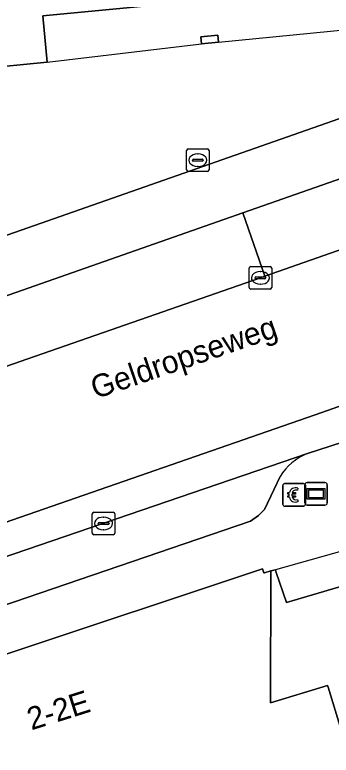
# Model space of a CAD drawing. Extents: x 161087 to 161926, y 382572 to 383873.
# Drawn here: x 161753.78 to 161767.82, y 382814.43 to 382847.32 of the extents above; entities that cross this region are included whole.
import ezdxf

# ---------------------------------------------------------------- set-up
doc = ezdxf.new("R2010")
doc.units = 0
for name, color, linetype in [('IMGEO_Betaalautomaat', 7, 'Continuous'), ('IMGEO_Fietspad_gesloten', 7, 'Continuous'), ('IMGEO_Fietspad_open', 7, 'Continuous'), ('IMGEO_Kolk', 7, 'Continuous'), ('IMGEO_Openbare_ruimte_label', 7, 'Continuous'), ('IMGEO_Pand', 7, 'Continuous'), ('IMGEO_Pand_nummerreeks', 7, 'Continuous'), ('IMGEO_Pand_overbouw', 7, 'Continuous'), ('IMGEO_Parkeervlak_open', 7, 'Continuous'), ('IMGEO_Rijbaan_lokaal_gesloten', 7, 'Continuous'), ('IMGEO_Voetpad_open', 7, 'Continuous'), ('IMGEO_Wegwijzer', 7, 'Continuous')]:
    doc.layers.add(name, color=color, linetype=linetype)

msp = doc.modelspace()

# ---------------------------------------------------------------- linework, layer by layer
at = {"layer": 'IMGEO_Betaalautomaat'}
for p, q in [((161765.756, 382826.495), (161766.597, 382826.495)), ((161766.597, 382826.495), (161765.756, 382826.495)), ((161766.68, 382826.421), (161766.68, 382825.58)), ((161766.68, 382825.58), (161766.68, 382826.421)), ((161765.681, 382825.571), (161765.681, 382826.412)), ((161765.681, 382826.412), (161765.681, 382825.571)), ((161766.343, 382826.3), (161766.326, 382826.2)), ((161765.964, 382825.959), (161765.964, 382826.027)), ((161766.085, 382826.027), (161766.085, 382825.959)), ((161766.33, 382825.794), (161766.352, 382825.707)), ((161766.606, 382825.496), (161765.765, 382825.496)), ((161765.765, 382825.496), (161766.606, 382825.496))]:
    msp.add_line(p, q, dxfattribs=at)
for points in [[(161765.964, 382826.027), (161765.895, 382826.027), (161765.895, 382826.096), (161765.974, 382826.096)], [(161766.096, 382826.096), (161766.243, 382826.096), (161766.243, 382826.027), (161766.085, 382826.027)], [(161765.969, 382825.89), (161765.895, 382825.89), (161765.895, 382825.959), (161765.964, 382825.959)], [(161766.085, 382825.959), (161766.243, 382825.959), (161766.243, 382825.89), (161766.099, 382825.89)]]:
    msp.add_lwpolyline(points, dxfattribs=at)
for centre, radius, start, end in [((161765.759, 382826.418), 0.0779, 92.4484, 184.2845), ((161765.759, 382826.418), 0.0779, 92.4484, 184.2845), ((161766.603, 382826.418), 0.0779, 2.4484, 94.2845), ((161766.603, 382826.418), 0.0779, 2.4484, 94.2845), ((161766.257, 382826.02), 0.293, 73.014, 165.0139), ((161766.263, 382826.033), 0.179, 69.3236, 159.5683), ((161766.23, 382825.945), 0.267, 191.8096, 297.0389), ((161766.263, 382825.96), 0.179, 202.7625, 291.8693), ((161765.759, 382825.574), 0.0779, 182.4484, 274.2845), ((161765.759, 382825.574), 0.0779, 182.4484, 274.2845), ((161766.603, 382825.574), 0.0779, 272.4484, 4.2845), ((161766.603, 382825.574), 0.0779, 272.4484, 4.2845)]:
    msp.add_arc(centre, radius, start, end, dxfattribs=at)
at = {"layer": 'IMGEO_Fietspad_gesloten'}
for points in [[(161770.191, 382843.404), (161741.681, 382833.418)], [(161742.093, 382830.806), (161743.191, 382831.256), (161763.899, 382838.518), (161770.624, 382840.877)]]:
    msp.add_lwpolyline(points, dxfattribs=at)
at = {"layer": 'IMGEO_Fietspad_open'}
msp.add_lwpolyline([(161770.624, 382840.877), (161763.899, 382838.518), (161764.885, 382835.707), (161777.336, 382840.072)], dxfattribs=at)
at = {"layer": 'IMGEO_Kolk'}
for p, q in [((161761.404, 382840.436), (161761.404, 382841.288)), ((161761.479, 382841.362), (161762.331, 382841.362)), ((161762.405, 382841.288), (161762.405, 382840.436)), ((161761.706, 382840.905), (161762.104, 382840.905)), ((161761.892, 382841.142), (161761.917, 382841.142)), ((161761.663, 382840.856), (161761.663, 382840.868)), ((161762.101, 382840.819), (161761.703, 382840.819)), ((161761.915, 382840.582), (161761.89, 382840.582)), ((161762.147, 382840.868), (161762.147, 382840.856)), ((161762.331, 382840.362), (161761.479, 382840.362)), ((161764.182, 382835.21), (161764.182, 382836.062)), ((161764.257, 382836.136), (161765.109, 382836.136)), ((161765.183, 382836.062), (161765.183, 382835.21)), ((161764.441, 382835.63), (161764.441, 382835.642)), ((161764.484, 382835.679), (161764.882, 382835.679)), ((161764.67, 382835.916), (161764.695, 382835.916)), ((161764.925, 382835.642), (161764.925, 382835.63)), ((161764.879, 382835.593), (161764.481, 382835.593)), ((161764.693, 382835.356), (161764.668, 382835.356)), ((161765.109, 382835.136), (161764.257, 382835.136)), ((161757.221, 382824.3), (161757.221, 382825.152)), ((161757.296, 382825.226), (161758.148, 382825.226)), ((161758.222, 382825.152), (161758.222, 382824.3)), ((161757.709, 382825.006), (161757.734, 382825.006)), ((161757.48, 382824.72), (161757.48, 382824.732)), ((161757.918, 382824.683), (161757.52, 382824.683)), ((161757.523, 382824.769), (161757.921, 382824.769)), ((161757.732, 382824.446), (161757.707, 382824.446)), ((161757.964, 382824.732), (161757.964, 382824.72)), ((161758.148, 382824.226), (161757.296, 382824.226))]:
    msp.add_line(p, q, dxfattribs=at)
for points in [[(161761.404, 382840.436), (161761.404, 382841.288)], [(161761.479, 382841.362), (161762.331, 382841.362)], [(161762.405, 382841.288), (161762.405, 382840.436)], [(161762.331, 382840.362), (161761.479, 382840.362)], [(161764.182, 382835.21), (161764.182, 382836.062)], [(161764.257, 382836.136), (161765.109, 382836.136)], [(161765.183, 382836.062), (161765.183, 382835.21)], [(161765.109, 382835.136), (161764.257, 382835.136)], [(161757.221, 382824.3), (161757.221, 382825.152)], [(161757.296, 382825.226), (161758.148, 382825.226)], [(161758.222, 382825.152), (161758.222, 382824.3)], [(161758.148, 382824.226), (161757.296, 382824.226)]]:
    msp.add_lwpolyline(points, dxfattribs=at)
for centre, radius, start, end in [((161761.481, 382841.286), 0.0765, 91.552, 178.448), ((161761.481, 382841.286), 0.0765, 91.552, 178.448), ((161762.329, 382841.286), 0.0765, 1.552, 88.448), ((161762.329, 382841.286), 0.0765, 1.552, 88.448), ((161761.703, 382840.865), 0.0403, 85.8775, 175.7526), ((161762.108, 382840.867), 0.0386, 1.7309, 96.639), ((161761.7, 382840.855), 0.0366, 178.938, 274.7102), ((161762.104, 382840.862), 0.043, 264.8664, 352.4533), ((161761.481, 382840.438), 0.0765, 181.552, 268.448), ((161761.481, 382840.438), 0.0765, 181.552, 268.448), ((161762.329, 382840.438), 0.0765, 271.552, 358.448), ((161762.329, 382840.438), 0.0765, 271.552, 358.448), ((161764.259, 382836.06), 0.0765, 91.552, 178.448), ((161764.259, 382836.06), 0.0765, 91.552, 178.448), ((161765.107, 382836.06), 0.0765, 1.552, 88.448), ((161765.107, 382836.06), 0.0765, 1.552, 88.448), ((161764.481, 382835.639), 0.0403, 85.8775, 175.7526), ((161764.478, 382835.629), 0.0366, 178.938, 274.7102), ((161764.882, 382835.636), 0.043, 264.8664, 352.4533), ((161764.886, 382835.641), 0.0386, 1.7309, 96.639), ((161764.259, 382835.212), 0.0765, 181.552, 268.448), ((161764.259, 382835.212), 0.0765, 181.552, 268.448), ((161765.107, 382835.212), 0.0765, 271.552, 358.448), ((161765.107, 382835.212), 0.0765, 271.552, 358.448), ((161757.298, 382825.15), 0.0765, 91.552, 178.448), ((161757.298, 382825.15), 0.0765, 91.552, 178.448), ((161758.146, 382825.15), 0.0765, 1.552, 88.448), ((161758.146, 382825.15), 0.0765, 1.552, 88.448), ((161757.52, 382824.729), 0.0403, 85.8775, 175.7526), ((161757.517, 382824.719), 0.0366, 178.938, 274.7102), ((161757.921, 382824.726), 0.043, 264.8664, 352.4533), ((161757.925, 382824.731), 0.0386, 1.7309, 96.639), ((161757.298, 382824.302), 0.0765, 181.552, 268.448), ((161757.298, 382824.302), 0.0765, 181.552, 268.448), ((161758.146, 382824.302), 0.0765, 271.552, 358.448), ((161758.146, 382824.302), 0.0765, 271.552, 358.448)]:
    msp.add_arc(centre, radius, start, end, dxfattribs=at)
for centre, major_axis, ratio, start_param, end_param in [((161761.891, 382840.862), (-0.387, 0.002), 0.722429, 4.712389, 7.853982), ((161761.916, 382840.862), (-0.39, 0.002), 0.717154, 1.570796, 4.712389), ((161764.669, 382835.636), (-0.387, 0.002), 0.722429, 4.712389, 7.853982), ((161764.694, 382835.636), (-0.39, 0.002), 0.717154, 1.570796, 4.712389), ((161757.708, 382824.726), (-0.387, 0.002), 0.722429, 4.712389, 7.853982), ((161757.733, 382824.726), (-0.39, 0.002), 0.717154, 1.570796, 4.712389)]:
    msp.add_ellipse(centre, major_axis=major_axis, ratio=ratio, start_param=start_param, end_param=end_param, dxfattribs=at)
at = {"layer": 'IMGEO_Pand'}
for points in [[(161755.019, 382847.28), (161784.334, 382850.091), (161783.386, 382860.014), (161786.159, 382860.279), (161786.015, 382860.932), (161785.795, 382861.925), (161781.64, 382869.915), (161750.33, 382866.789), (161750.567, 382863.13), (161751.308, 382851.707), (161751.758, 382851.736), (161752.2, 382844.92), (161755.217, 382845.219)], [(161762.826, 382846.107), (161762.796, 382846.416), (161762.04, 382846.342), (161762.07, 382846.033)], [(161774.81, 382820.403), (161774.63, 382820.361), (161773.652, 382823.531), (161769.297, 382822.242), (161765.834, 382821.218), (161765.388, 382822.546), (161765.346, 382822.671), (161765.152, 382822.617), (161765.13, 382816.764), (161767.666, 382817.533), (161767.689, 382817.455), (161768.675, 382814.202), (161771.772, 382803.981), (161779.113, 382806.206)], [(161767.527, 382813.855), (161768.675, 382814.202), (161767.689, 382817.455), (161767.666, 382817.533), (161765.13, 382816.764), (161765.152, 382822.617), (161764.869, 382822.537), (161764.841, 382822.53), (161764.78, 382822.713), (161741.914, 382815.103), (161737.983, 382813.795), (161737.9, 382813.764), (161739.444, 382809.112), (161750.203, 382808.397), (161758.096, 382808.012), (161757.768, 382809.112), (161758.841, 382809.432), (161760.805, 382810.018), (161760.931, 382809.597), (161765.771, 382811.063), (161765.144, 382813.132)]]:
    msp.add_lwpolyline(points, close=True, dxfattribs=at)
at = {"layer": 'IMGEO_Pand_overbouw'}
for points in [[(161776.863, 382847.452), (161777.628, 382847.525), (161784.52, 382848.144), (161784.334, 382850.091), (161755.019, 382847.28), (161755.217, 382845.219), (161762.07, 382846.033), (161762.826, 382846.107), (161769.449, 382846.756), (161770.223, 382846.812)], [(161773.652, 382823.531), (161774.622, 382820.343), (161774.81, 382820.403), (161773.744, 382823.924), (161773.468, 382824.848), (161773.441, 382824.94), (161765.346, 382822.671), (161765.388, 382822.546), (161765.834, 382821.218)]]:
    msp.add_lwpolyline(points, close=True, dxfattribs=at)
at = {"layer": 'IMGEO_Parkeervlak_open'}
for points in [[(161766.768, 382827.835), (161737.856, 382817.95)], [(161764.249, 382824.83), (161764.605, 382825.073), (161764.858, 382825.343), (161765.556, 382826.811)], [(161740.945, 382817.024), (161741.169, 382817.001), (161741.503, 382817.057), (161764.249, 382824.83)]]:
    msp.add_lwpolyline(points, dxfattribs=at)
msp.add_arc((161767.72, 382825.479), 2.541, 112.0018, 148.3861, dxfattribs=at)
at = {"layer": 'IMGEO_Rijbaan_lokaal_gesloten'}
for points in [[(161786.082, 382843.125), (161783.978, 382842.401), (161777.336, 382840.072), (161764.885, 382835.707), (161764.683, 382835.636), (161752.01, 382831.223), (161741.488, 382827.556), (161736.346, 382825.698), (161735.002, 382825.222), (161737.362, 382819.209), (161767.109, 382829.547), (161774.717, 382832.23), (161779.972, 382833.544), (161784.515, 382834.256), (161788.346, 382834.584), (161795.133, 382834.857), (161826.222, 382836.445), (161841.766, 382837.156)], [(161862.326, 382835.817), (161858.94, 382837.052), (161855.272, 382837.15), (161841.766, 382837.156), (161826.222, 382836.445), (161795.133, 382834.857), (161788.346, 382834.584), (161784.515, 382834.256), (161779.972, 382833.544), (161774.717, 382832.23), (161767.109, 382829.547), (161737.362, 382819.209), (161737.856, 382817.95), (161766.768, 382827.835), (161768.826, 382828.505), (161772.113, 382829.631)]]:
    msp.add_lwpolyline(points, dxfattribs=at)
at = {"layer": 'IMGEO_Voetpad_open'}
for points in [[(161777.714, 382844.949), (161784.962, 382845.502), (161786.758, 382845.61), (161787.54, 382845.621), (161787.516, 382846.12), (161787.523, 382848.445), (161784.52, 382848.144), (161784.334, 382850.091), (161755.019, 382847.28), (161755.217, 382845.219), (161752.2, 382844.92), (161742.7, 382845.123), (161742.678, 382843.14), (161742.655, 382841.135), (161741.172, 382835.713)], [(161741.859, 382834.108), (161741.681, 382833.418), (161770.191, 382843.404)], [(161764.683, 382835.636), (161764.885, 382835.707), (161763.899, 382838.518), (161743.191, 382831.256), (161742.093, 382830.806)], [(161740.413, 382830.148), (161727.398, 382824.655), (161728.389, 382822.563), (161735.002, 382825.222), (161736.346, 382825.698), (161741.488, 382827.556), (161752.01, 382831.223), (161764.683, 382835.636)], [(161780.839, 382831.816), (161780.96, 382831.331), (161777.608, 382830.636), (161774.275, 382829.772), (161772.234, 382829.146), (161772.113, 382829.631), (161768.826, 382828.505), (161766.768, 382827.835)], [(161741.914, 382815.103), (161764.78, 382822.713), (161764.841, 382822.53), (161764.869, 382822.537), (161765.152, 382822.617), (161765.346, 382822.671), (161765.388, 382822.546), (161765.834, 382821.218), (161769.297, 382822.242), (161769.205, 382822.573), (161773.744, 382823.924), (161773.468, 382824.848), (161773.86, 382824.86), (161773.84, 382824.74), (161778.016, 382825.956), (161777.988, 382826.317), (161778.629, 382826.473), (161778.716, 382826.192), (161787.585, 382828.984), (161790.746, 382829.084), (161800.329, 382829.386)], [(161765.556, 382826.811), (161764.858, 382825.343), (161764.605, 382825.073), (161764.249, 382824.83), (161741.503, 382817.057)]]:
    msp.add_lwpolyline(points, dxfattribs=at)
msp.add_lwpolyline([(161762.07, 382846.033), (161762.04, 382846.342), (161762.796, 382846.416), (161762.826, 382846.107)], close=True, dxfattribs=at)
msp.add_arc((161767.72, 382825.479), 2.541, 112.0018, 148.3861, dxfattribs=at)
at = {"layer": 'IMGEO_Wegwijzer'}
for p, q in [((161766.658, 382825.644), (161766.658, 382826.444)), ((161766.658, 382826.444), (161766.658, 382825.644)), ((161766.758, 382826.544), (161767.548, 382826.544)), ((161767.548, 382826.544), (161766.758, 382826.544)), ((161767.648, 382826.444), (161767.648, 382825.644)), ((161767.648, 382825.644), (161767.648, 382826.444)), ((161767.548, 382825.544), (161766.758, 382825.544)), ((161766.758, 382825.544), (161767.548, 382825.544))]:
    msp.add_line(p, q, dxfattribs=at)
for points in [[(161766.759, 382826.276), (161767.547, 382826.276), (161767.547, 382825.812), (161766.759, 382825.812), (161766.759, 382826.276)], [(161766.824, 382826.211), (161766.824, 382825.877), (161767.482, 382825.877), (161767.482, 382826.211), (161766.824, 382826.211)]]:
    msp.add_lwpolyline(points, dxfattribs=at)
for centre, start, end in [((161766.758, 382826.444), 90, 180), ((161766.758, 382826.444), 90, 180), ((161767.548, 382826.444), 0, 90), ((161767.548, 382826.444), 360, 90), ((161766.758, 382825.644), 180, 270), ((161766.758, 382825.644), 180, 270), ((161767.548, 382825.644), 270, 0), ((161767.548, 382825.644), 270, 0)]:
    msp.add_arc(centre, 0.1, start, end, dxfattribs=at)

# ---------------------------------------------------------------- texts
at = {"layer": 'IMGEO_Openbare_ruimte_label'}
msp.add_text('Geldropseweg', height=1, rotation=18.9061, dxfattribs=at).set_placement((161757.361, 382830.245))
at = {"layer": 'IMGEO_Pand_nummerreeks'}
msp.add_text('2-2E', height=1, rotation=17.5039, dxfattribs=at).set_placement((161754.517, 382815.533))

doc.saveas('drawing.dxf')
